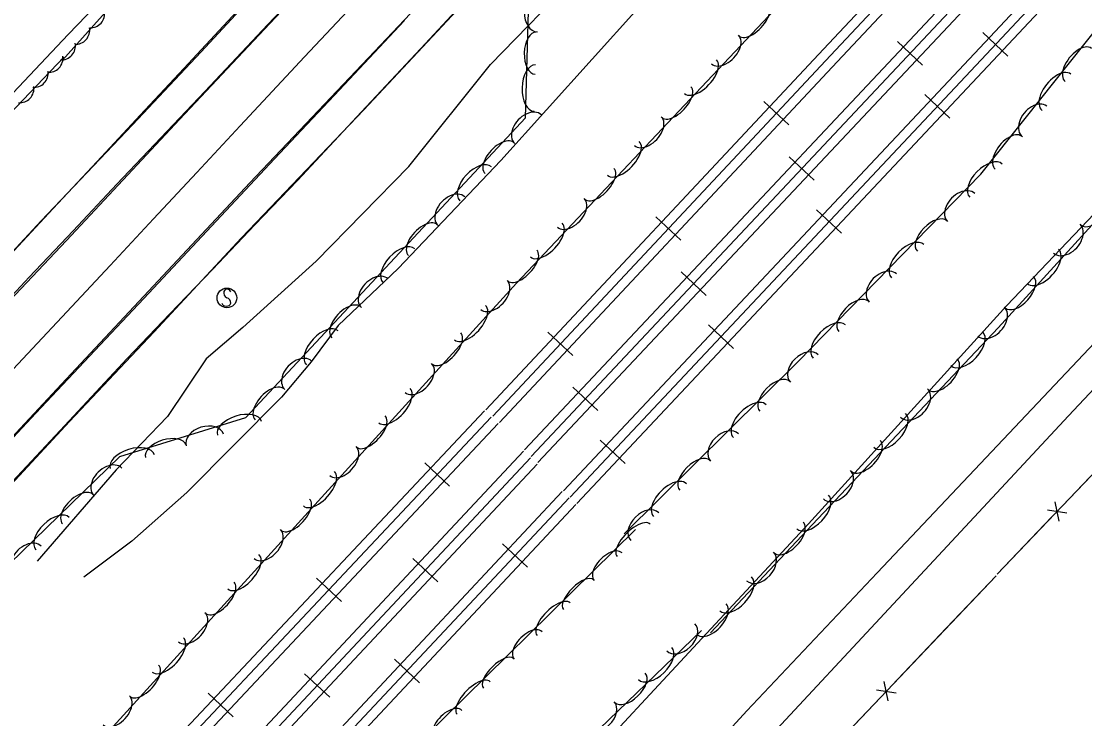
# Model space of a CAD drawing. Extents: x 978516 to 993312, y 1836504 to 1846212.
# Drawn here: x 991688.1 to 991957.3, y 1838707.8 to 1838884.4 of the extents above; entities that cross this region are included whole.
import ezdxf

# ---------------------------------------------------------------- set-up
doc = ezdxf.new("R2010")
doc.units = 0
for name, color, linetype in [('S_EDGE_PAVEMENT', 7, 'Continuous'), ('S_FENCE', 7, 'Continuous'), ('S_PAVEMENT_CROWN', 7, 'Continuous'), ('S_RAILROAD', 7, 'Continuous'), ('S_SHOULDER', 7, 'Continuous'), ('S_SIGN', 7, 'Continuous'), ('S_STREAM', 7, 'Continuous'), ('S_TREE', 7, 'Continuous')]:
    doc.layers.add(name, color=color, linetype=linetype)

msp = doc.modelspace()

# ---------------------------------------------------------------- linework, layer by layer
at = {"layer": 'S_EDGE_PAVEMENT'}
for points in [[(992656.99, 1839543.83), (992635.44, 1839519.78), (992605.8, 1839489.34), (992560.92, 1839443.03), (992517.54, 1839397.61), (992467.5, 1839344.13), (992430.28, 1839305.99), (992370.24, 1839240.83), (992334, 1839203), (992283.93, 1839150.12), (992239.51, 1839101.59), (992184.86, 1839044.79), (992151.93, 1839008.51), (992106.92, 1838960.09), (992043.74, 1838892.4), (991975.88, 1838819.94), (991904.78, 1838744.78), (991871.79, 1838709.82)], [(991746.04, 1838843.49), (991777.58, 1838876.78), (991812.47, 1838913.72), (991845.22, 1838948.85), (991872.6, 1838977.82), (991918.93, 1839027.28), (991954.43, 1839065.03), (991978.19, 1839090.59), (992004.6, 1839118.77), (992039.18, 1839155.47), (992069.66, 1839187.73), (992097.22, 1839217.28), (992125.95, 1839247.95), (992156.55, 1839280.23)], [(991858.22, 1838725.78), (991887.39, 1838757.16), (991937.59, 1838812.42), (991983.49, 1838860.63), (992021.14, 1838901.05), (992075.69, 1838959), (992140.11, 1839028.39), (992193.82, 1839085.75), (992232.01, 1839125.93), (992284.38, 1839180.18)], [(991931.1, 1839075.66), (991911.39, 1839054.68), (991864.37, 1839004.75), (991821.53, 1838958.91), (991785.58, 1838920.48), (991749.71, 1838882.45), (991728.17, 1838859.55)], [(991766.58, 1838900.6), (991750.58, 1838883.63), (991734.58, 1838866.65), (991723.47, 1838854.89), (991712.35, 1838843.12), (991701.24, 1838831.36), (991690.13, 1838819.59), (991681.27, 1838810.18)], [(991785.15, 1838884.6), (991768.71, 1838867.08), (991752.27, 1838849.57), (991741.23, 1838837.79), (991730.19, 1838826.02), (991719.15, 1838814.24), (991708.11, 1838802.47), (991691.85, 1838785.17), (991675.59, 1838767.88)], [(991456.81, 1838570.41), (991482.39, 1838597.77), (991509.39, 1838626.66), (991527.35, 1838645.77), (991569.25, 1838690.99), (991605.73, 1838729.33), (991639.58, 1838765), (991672.05, 1838799.86), (991699.57, 1838828.86), (991728.17, 1838859.55)], [(991746.04, 1838843.49), (991698.33, 1838792.55), (991662.41, 1838754.02), (991629.36, 1838719.16), (991598.85, 1838686.7), (991571.05, 1838657.4), (991537.37, 1838620.87), (991504.84, 1838586.6), (991475.64, 1838555.43)], [(991619, 1838423.36), (991630.2, 1838441.16), (991653.43, 1838482.79), (991676.53, 1838520.74), (991692.11, 1838542.33), (991709.31, 1838562.78), (991757.84, 1838618.11), (991795.59, 1838658.21), (991828.79, 1838694.04), (991858.22, 1838725.78)], [(991871.79, 1838709.82), (991824.61, 1838658.29), (991793.15, 1838625.63), (991745.8, 1838573.38), (991714.08, 1838535.8), (991699.23, 1838517.15), (991680.52, 1838488.09), (991668.35, 1838467.09), (991649.18, 1838432.48), (991638.1, 1838414.83)]]:
    msp.add_lwpolyline(points, dxfattribs=at)
at = {"layer": 'S_FENCE'}
for p, q in [((991950.84, 1838757.84), (991949.86, 1838762.74)), ((991947.88, 1838760.67), (991952.82, 1838759.91)), ((991904.63, 1838715.13), (991909.57, 1838714.38)), ((991907.59, 1838712.3), (991906.6, 1838717.21))]:
    msp.add_line(p, q, dxfattribs=at)
for points in [[(991935.14, 1838744.39), (992008.63, 1838821.22)], [(991951.73, 1838761.73), (991965.56, 1838776.19)], [(991935.14, 1838744.39), (991948.97, 1838758.84)], [(991861.4, 1838630.4), (991864.76, 1838632.28), (991853.55, 1838658.39), (991934.9, 1838744.02)], [(991922.25, 1838730.71), (991934.9, 1838744.02)], [(991908.48, 1838716.2), (991922.25, 1838730.71)], [(991891.94, 1838698.8), (991905.72, 1838713.3)]]:
    msp.add_lwpolyline(points, dxfattribs=at)
at = {"layer": 'S_PAVEMENT_CROWN'}
msp.add_lwpolyline([(991776.19, 1838892.87), (991759.88, 1838875.39), (991743.57, 1838857.91), (991732.6, 1838846.13), (991721.64, 1838834.36), (991710.67, 1838822.58), (991699.71, 1838810.8), (991691.01, 1838801.59), (991682.31, 1838792.39)], dxfattribs=at)
at = {"layer": 'S_RAILROAD'}
for p, q in [((991937.92, 1838875.6), (991931.59, 1838881.53)), ((991933.05, 1838880.16), (991933.13, 1838880.09)), ((991909.94, 1838879.25), (991916.26, 1838873.31)), ((991911.37, 1838877.91), (991911.4, 1838877.88)), ((991936.49, 1838876.94), (991936.46, 1838876.97)), ((991914.8, 1838874.68), (991914.73, 1838874.75)), ((991882.46, 1838858.18), (991876.12, 1838864.11)), ((991923.19, 1838859.91), (991916.87, 1838865.85)), ((991918.32, 1838864.48), (991918.4, 1838864.41)), ((991877.58, 1838862.74), (991877.66, 1838862.67)), ((991921.76, 1838861.25), (991921.73, 1838861.28)), ((991881.02, 1838859.52), (991880.99, 1838859.55)), ((991882.55, 1838850.1), (991888.87, 1838844.16)), ((991883.98, 1838848.75), (991884, 1838848.73)), ((991887.41, 1838845.53), (991887.33, 1838845.6)), ((991895.8, 1838830.75), (991889.48, 1838836.69)), ((991855.12, 1838828.97), (991848.79, 1838834.9)), ((991890.94, 1838835.32), (991891.01, 1838835.25)), ((991850.25, 1838833.53), (991850.32, 1838833.46)), ((991894.37, 1838832.09), (991894.34, 1838832.12)), ((991853.69, 1838830.31), (991853.66, 1838830.34)), ((991855.16, 1838820.94), (991861.48, 1838815)), ((991856.59, 1838819.6), (991856.61, 1838819.57)), ((991860.02, 1838816.37), (991859.94, 1838816.44)), ((991868.42, 1838801.59), (991862.09, 1838807.53)), ((991827.79, 1838799.76), (991821.45, 1838805.69)), ((991822.91, 1838804.32), (991822.99, 1838804.25)), ((991863.55, 1838806.16), (991863.63, 1838806.09)), ((991866.98, 1838802.94), (991866.96, 1838802.96)), ((991826.35, 1838801.11), (991826.33, 1838801.13)), ((991827.77, 1838791.79), (991834.09, 1838785.85)), ((991829.2, 1838790.44), (991829.22, 1838790.42)), ((991832.63, 1838787.22), (991832.55, 1838787.29)), ((991841.03, 1838772.43), (991834.71, 1838778.37)), ((991836.16, 1838777), (991836.24, 1838776.93)), ((991796.58, 1838766.65), (991790.26, 1838772.59)), ((991839.6, 1838773.78), (991839.57, 1838773.8)), ((991791.72, 1838771.22), (991791.79, 1838771.15)), ((991795.15, 1838767.99), (991795.12, 1838768.02)), ((991816.3, 1838746.14), (991809.97, 1838752.06)), ((991811.43, 1838750.7), (991811.5, 1838750.63)), ((991787.22, 1838748.4), (991793.55, 1838742.47)), ((991814.86, 1838747.48), (991814.84, 1838747.5)), ((991788.65, 1838747.06), (991788.68, 1838747.03)), ((991769.2, 1838737.49), (991762.88, 1838743.42)), ((991764.33, 1838742.06), (991764.41, 1838741.98)), ((991792.09, 1838743.84), (991792.01, 1838743.91)), ((991767.77, 1838738.83), (991767.74, 1838738.86)), ((991788.95, 1838716.93), (991782.62, 1838722.86)), ((991784.08, 1838721.5), (991784.16, 1838721.43)), ((991759.88, 1838719.2), (991766.21, 1838713.27)), ((991761.31, 1838717.85), (991761.34, 1838717.83)), ((991787.52, 1838718.28), (991787.49, 1838718.3)), ((991741.82, 1838708.32), (991735.49, 1838714.26)), ((991736.95, 1838712.89), (991737.03, 1838712.82)), ((991764.75, 1838714.63), (991764.67, 1838714.71)), ((991740.38, 1838709.67), (991740.36, 1838709.69))]:
    msp.add_line(p, q, dxfattribs=at)
for points in [[(992030.93, 1839026.03), (991891.25, 1838877.35)], [(992032.63, 1839024.43), (991892.96, 1838875.75)], [(992034.36, 1839022.8), (991894.69, 1838874.12)], [(992056.19, 1839011.48), (991932.02, 1838879.06)], [(992057.89, 1839009.88), (991933.72, 1838877.46)], [(992059.62, 1839008.26), (991935.45, 1838875.83)], [(991815.5, 1838775.86), (991955.67, 1838925.07)], [(991817.23, 1838774.24), (991957.4, 1838923.44)], [(991818.93, 1838772.64), (991959.11, 1838921.84)], [(991891.25, 1838877.35), (991805.77, 1838786.01)], [(991932.02, 1838879.06), (991825.37, 1838765.5)], [(991933.72, 1838877.46), (991827.07, 1838763.9)], [(991934.78, 1838878.58), (991934.76, 1838878.56)], [(991892.96, 1838875.75), (991807.48, 1838784.41)], [(991894.69, 1838874.13), (991809.21, 1838782.79)], [(991935.45, 1838875.83), (991828.8, 1838762.28)], [(991913.08, 1838876.26), (991913.1, 1838876.28)], [(991879.31, 1838861.17), (991879.29, 1838861.15)], [(991920.05, 1838862.9), (991920.03, 1838862.88)], [(991885.69, 1838847.11), (991885.71, 1838847.13)], [(991892.66, 1838833.74), (991892.64, 1838833.72)], [(991851.97, 1838831.96), (991851.96, 1838831.94)], [(991858.3, 1838817.95), (991858.32, 1838817.97)], [(991865.27, 1838804.58), (991865.25, 1838804.56)], [(991824.64, 1838802.75), (991824.62, 1838802.73)], [(991830.91, 1838788.8), (991830.93, 1838788.82)], [(991805.41, 1838785.8), (991729.73, 1838705.21)], [(991807.11, 1838784.2), (991731.44, 1838703.61)], [(991808.84, 1838782.58), (991733.17, 1838701.98)], [(991720.3, 1838674.05), (991815.31, 1838775.52)], [(991837.89, 1838775.42), (991837.87, 1838775.4)], [(991722.03, 1838672.43), (991817.04, 1838773.9)], [(991723.73, 1838670.83), (991818.75, 1838772.3)], [(991793.44, 1838769.64), (991793.42, 1838769.62)], [(991825.1, 1838765.3), (991756.88, 1838692.45)], [(991826.8, 1838763.7), (991758.59, 1838690.85)], [(991828.54, 1838762.08), (991760.32, 1838689.23)], [(991813.15, 1838749.12), (991813.13, 1838749.1)], [(991790.36, 1838745.41), (991790.38, 1838745.43)], [(991766.06, 1838740.48), (991766.04, 1838740.46)], [(991785.81, 1838719.92), (991785.79, 1838719.9)], [(991763.02, 1838716.21), (991763.04, 1838716.23)], [(991738.67, 1838711.31), (991738.65, 1838711.29)]]:
    msp.add_lwpolyline(points, dxfattribs=at)
at = {"layer": 'S_SHOULDER'}
for points in [[(991749.45, 1838835.42), (991774.88, 1838861.98), (991805.85, 1838895.14), (991839.35, 1838930.19), (991863.5, 1838956.55), (991898.26, 1838993.25), (991927.08, 1839024.83), (991955.45, 1839054.93), (991988.97, 1839090.45), (992022.77, 1839126.13), (992048.8, 1839154), (992080.53, 1839187.74), (992112.17, 1839221.22), (992133.72, 1839244.47), (992175.7, 1839289.23)], [(991924.87, 1839081.53), (991917.01, 1839073.16), (991907.34, 1839062.74), (991897.67, 1839052.31), (991884.66, 1839038.2), (991871.64, 1839024.08), (991861.46, 1839013.29), (991851.27, 1839002.49), (991841.09, 1838991.7), (991830.9, 1838980.91), (991821.96, 1838971.45), (991813.02, 1838961.98), (991804.08, 1838952.52), (991795.14, 1838943.06), (991786.49, 1838933.79), (991777.84, 1838924.52), (991769.2, 1838915.25), (991760.55, 1838905.98), (991744.9, 1838889.22), (991729.26, 1838872.45), (991718.24, 1838860.62), (991707.23, 1838848.79), (991696.21, 1838836.96), (991685.19, 1838825.12)], [(991925.35, 1839081.04), (991903.6, 1839057.97), (991853.1, 1839004.57), (991788.23, 1838935.51), (991733.71, 1838876.69), (991716.27, 1838858.22)], [(991960.16, 1839060.22), (991948.71, 1839047.92), (991937.25, 1839035.62), (991925.79, 1839023.33), (991910.56, 1839007.04), (991895.33, 1838990.75), (991886.63, 1838981.46), (991877.93, 1838972.18), (991869.23, 1838962.9), (991860.53, 1838953.61), (991851.22, 1838943.78), (991841.92, 1838933.95), (991832.61, 1838924.12), (991823.31, 1838914.29), (991806.87, 1838896.54), (991790.43, 1838878.79), (991774.25, 1838861.45), (991758.07, 1838844.11), (991747.29, 1838832.84), (991736.52, 1838821.57), (991725.75, 1838810.29), (991714.97, 1838799.02), (991697.97, 1838780.82), (991680.97, 1838762.63)], [(991716.27, 1838858.22), (991693.22, 1838833.87), (991666.57, 1838805.27), (991634.7, 1838771.39), (991606.6, 1838741.81), (991587.1, 1838722.17), (991545.81, 1838679.73), (991514.58, 1838645.22), (991492.73, 1838621.4), (991466.21, 1838592.52), (991451.64, 1838576.93)], [(991481.77, 1838550.64), (991512.49, 1838583.3), (991540.49, 1838613.66), (991564.31, 1838638.85), (991595.13, 1838671.09), (991628.38, 1838706.87), (991645.99, 1838725.21), (991676.99, 1838757.95), (991700.31, 1838783.09), (991721.71, 1838805.72), (991743.86, 1838829.58), (991749.45, 1838835.42)]]:
    msp.add_lwpolyline(points, dxfattribs=at)
at = {"layer": 'S_SIGN'}
msp.add_circle((991740.2, 1838814.37), 2.49, dxfattribs=at)
for centre, radius, start, end in [((991740.88, 1838815.7), 1.5, 167.1196, 241.9813), ((991740.27, 1838815.64), 0.95, 16.5258, 156.8957), ((991740.04, 1838813.55), 1.28, 204.641, 335.359), ((991739.78, 1838813.03), 1.4, 358.6529, 73.7063)]:
    msp.add_arc(centre, radius, start, end, dxfattribs=at)
at = {"layer": 'S_STREAM'}
for points in [[(991700.05, 1838881.02), (991734.5, 1838916.92), (991772.03, 1838956.04), (991810.22, 1838997.46), (991843.51, 1839029.65), (991884.39, 1839073.09), (991925.68, 1839118.37), (991955.91, 1839151.2), (991987.67, 1839184.68), (992012.96, 1839212.49), (992042.55, 1839244.08), (992058.5, 1839262.12), (992076.63, 1839285.42), (992095.03, 1839307.77), (992120.76, 1839332.49), (992142.44, 1839353.14)], [(991762.8, 1838823.65), (991786.25, 1838847.64), (991806.95, 1838873.44), (991829.09, 1838896.3), (991860.49, 1838929.54), (991897.08, 1838971.06), (991932.13, 1839008.16), (991968.33, 1839047.8), (992010.07, 1839089.26), (992044.73, 1839125.22), (992078.48, 1839160.85), (992107.27, 1839190.04), (992132.53, 1839216.63), (992171.75, 1839251.73)], [(992135.58, 1839200.08), (992112.39, 1839178.44), (992097.39, 1839162.09), (992081.72, 1839146.13), (992025.68, 1839082.44), (992019.36, 1839069.6), (992000.36, 1839052.6), (991976.85, 1839034.05), (991954.1, 1839009.58), (991904.06, 1838952.99), (991885.71, 1838933.73), (991844.2, 1838887.67), (991809.51, 1838849.16), (991783.54, 1838821.82), (991768.33, 1838807.36)], [(991700.05, 1838881.02), (991659.48, 1838838.14), (991634.29, 1838810.85), (991602.01, 1838776.87), (991570.38, 1838742.82), (991562.82, 1838733.59)], [(992034.35, 1838867.71), (991988.82, 1838822.43), (991953.23, 1838784.52), (991912.32, 1838740.5), (991872.6, 1838697.8), (991851.48, 1838675.32), (991840.59, 1838661.56)], [(991762.8, 1838823.65), (991744.25, 1838806.84), (991734.91, 1838798.94), (991725.13, 1838784.32), (991712.15, 1838770.83), (991692.16, 1838747.72)], [(991768.33, 1838807.36), (991761.54, 1838798.16), (991754.02, 1838789.24), (991730.06, 1838765.12), (991716.15, 1838752.79), (991703.94, 1838743.61)]]:
    msp.add_lwpolyline(points, dxfattribs=at)
at = {"layer": 'S_TREE'}
for points in [[(992161.64, 1839359.77), (992146.36, 1839343.98), (992114.34, 1839313.1), (992068.74, 1839266.02), (992031.35, 1839225.68), (991970.62, 1839163), (991929.52, 1839118.55), (991886.72, 1839073.44), (991836.77, 1839019.62), (991780.59, 1838962.72), (991723.1, 1838902.04), (991698.61, 1838874.58)], [(992233.09, 1839129.08), (992227.12, 1839110.7), (992199.54, 1839086.38), (992157.49, 1839043.98), (992136.74, 1839028.67), (992132.99, 1839011.84), (992129.22, 1838995.15), (992124.38, 1838980.94), (992106.74, 1838972.26), (992093.56, 1838974.48), (992083.71, 1838973.38), (992075.14, 1838963.83), (992071.46, 1838949.96), (992057.77, 1838928.26), (992041.55, 1838912.03), (992029.65, 1838903.1), (992015.88, 1838893.29), (992005.69, 1838879.63), (991987.46, 1838863.23), (991976.87, 1838852.18), (991935.4, 1838806.75), (991888.4, 1838757), (991862.64, 1838729.58)], [(991840.78, 1838754.66), (991884.77, 1838798.24), (991931.01, 1838845.7), (991968.64, 1838893.01), (992015.32, 1838945.1), (992058.33, 1838989.14), (992096.79, 1839030.78), (992134.52, 1839070.98), (992184.41, 1839118.51)], [(991493.26, 1838536.17), (991578.55, 1838626.35), (991654.1, 1838716.88), (991713.11, 1838774.16), (991744.99, 1838784.07), (991815.81, 1838859.94), (991816.53, 1838886.99), (991861.97, 1838935.67), (991889.69, 1838945.79), (991911.91, 1838973.15)], [(991929.76, 1838941.43), (991813.48, 1838818.13), (991696.96, 1838689.98), (991583.05, 1838571.46), (991519.67, 1838503.08)], [(991698.93, 1838875.31), (991606.28, 1838778.21), (991562.44, 1838733.88), (991541.44, 1838737.13), (991561.25, 1838769.19), (991627.58, 1838836.86), (991678.19, 1838893.75)], [(991575.9, 1838477.68), (991633.08, 1838536.44), (991725.15, 1838633.51), (991784.28, 1838697.34), (991843.59, 1838755.72)], [(991860.31, 1838730.14), (991768.97, 1838641.99), (991682.77, 1838531.4), (991600.96, 1838449.93)]]:
    msp.add_lwpolyline(points, dxfattribs=at)
for centre, major_axis, ratio, start_param, end_param in [((991818.91, 1838886.65), (-0.13, -4.95), 0.685265, 3.141593, 6.283185), ((991873.5, 1838884.6), (3.67, 3.88), 0.492949, 3.14445, 6.286043), ((991705.62, 1838886.38), (1.86, 3.13), 0.999314, 3.633445, 5.406646), ((991701.83, 1838882.19), (1.86, 3.13), 0.999314, 3.633445, 5.406646), ((991818.37, 1838876.35), (-0.14, -5.34), 0.540663, 3.141593, 6.283185), ((991866.26, 1838877.26), (3.41, 3.6), 0.624786, 3.14609, 6.287683), ((991698.23, 1838878.26), (1.86, 3.13), 0.999314, 3.633445, 5.406646), ((991955.71, 1838873.35), (-3.33, -4.18), 0.540781, 3.143024, 6.284617), ((991695.06, 1838875.1), (3.22, 1.7), 0.999708, 4.150001, 5.923202), ((991860.08, 1838870.37), (4.03, 4.26), 0.501501, 3.144533, 6.286126), ((991691.32, 1838871.3), (3.22, 1.7), 0.999708, 4.150001, 5.923202), ((991818.13, 1838867.49), (-0.16, -5.87), 0.550043, 3.141593, 6.283185), ((991950.2, 1838866.42), (-3.65, -4.59), 0.550163, 3.14307, 6.284663), ((991687.73, 1838867.42), (3.22, 1.7), 0.999708, 4.150001, 5.923202), ((991854, 1838863.91), (3.67, 3.88), 0.492949, 3.14445, 6.286043), ((991944.65, 1838859.02), (-3.09, -3.87), 0.685413, 3.144014, 6.285607), ((991816.42, 1838857.11), (-3.38, -3.62), 0.685234, 3.141588, 6.283181), ((991846.75, 1838856.58), (3.41, 3.6), 0.624786, 3.14609, 6.287683), ((991938.03, 1838851.12), (-3.33, -4.18), 0.540781, 3.143024, 6.284617), ((991809.2, 1838849.75), (-3.65, -3.91), 0.540639, 3.14159, 6.283183), ((991840.57, 1838849.68), (4.03, 4.26), 0.501501, 3.144533, 6.286126), ((991803.15, 1838843.27), (-4, -4.29), 0.550019, 3.14159, 6.283182), ((991834.49, 1838843.23), (3.67, 3.88), 0.492949, 3.14445, 6.286043), ((991932.36, 1838844.04), (-4.1, -4.2), 0.549597, 3.141751, 6.283343), ((991926.08, 1838837.23), (-3.46, -3.55), 0.68471, 3.141851, 6.283444), ((991797.02, 1838836.32), (-3.38, -3.62), 0.685234, 3.141588, 6.283181), ((991827.25, 1838835.9), (3.41, 3.6), 0.624786, 3.14609, 6.287683), ((991959.95, 1838836.79), (3.6, 3.95), 0.540641, 3.141521, 6.283113), ((991789.8, 1838828.97), (-3.65, -3.91), 0.540639, 3.14159, 6.283183), ((991918.7, 1838830.03), (-3.73, -3.83), 0.540225, 3.141746, 6.283338), ((991821.07, 1838829), (4.03, 4.26), 0.501501, 3.144533, 6.286126), ((991952.81, 1838829.36), (3.34, 3.66), 0.685237, 3.141471, 6.283064), ((991912.52, 1838823.68), (-4.1, -4.2), 0.549597, 3.141751, 6.283343), ((991783.75, 1838822.49), (-4, -4.29), 0.550019, 3.14159, 6.283182), ((991814.98, 1838822.55), (3.67, 3.88), 0.492949, 3.14445, 6.286043), ((991946.76, 1838822.34), (3.96, 4.33), 0.55002, 3.141518, 6.283111), ((991906.24, 1838816.87), (-3.46, -3.55), 0.68471, 3.141851, 6.283444), ((991777.62, 1838815.54), (-3.38, -3.62), 0.685234, 3.141588, 6.283181), ((991807.8, 1838815.11), (3.34, 3.66), 0.624841, 3.146429, 6.288022), ((991940.78, 1838815.79), (3.6, 3.95), 0.540641, 3.141521, 6.283113), ((991770.4, 1838808.19), (-3.65, -3.91), 0.540639, 3.14159, 6.283183), ((991801.74, 1838808.1), (3.95, 4.34), 0.501546, 3.144754, 6.286347), ((991898.86, 1838809.67), (-3.73, -3.83), 0.540225, 3.141746, 6.283338), ((991933.64, 1838808.36), (3.34, 3.66), 0.685237, 3.141471, 6.283064), ((991764.35, 1838801.7), (-4, -4.29), 0.550019, 3.14159, 6.283182), ((991892.68, 1838803.32), (-4.1, -4.2), 0.549597, 3.141751, 6.283343), ((991795.78, 1838801.54), (3.6, 3.95), 0.492993, 3.144665, 6.286258), ((991927.5, 1838801.48), (4.03, 4.27), 0.550069, 3.141412, 6.283004), ((991758.22, 1838794.76), (-3.38, -3.62), 0.685234, 3.141588, 6.283181), ((991886.37, 1838796.48), (-3.52, -3.49), 0.684702, 3.141715, 6.283307), ((991921.41, 1838795.04), (3.67, 3.89), 0.540689, 3.141417, 6.28301), ((991788.67, 1838794.08), (3.34, 3.66), 0.624841, 3.146429, 6.288022), ((991878.87, 1838789.41), (-3.8, -3.76), 0.540219, 3.141665, 6.283257), ((991751, 1838787.4), (-3.65, -3.91), 0.540639, 3.14159, 6.283183), ((991782.62, 1838787.07), (3.95, 4.34), 0.501546, 3.144754, 6.286347), ((991914.15, 1838787.72), (3.4, 3.6), 0.685298, 3.141296, 6.282889), ((991872.57, 1838783.17), (-4.17, -4.13), 0.549591, 3.141667, 6.28326), ((991743.39, 1838781.35), (-5.6, -1.74), 0.550035, 3.141593, 6.283185), ((991776.65, 1838780.51), (3.6, 3.95), 0.492993, 3.144665, 6.286258), ((991907.98, 1838780.81), (4.03, 4.27), 0.550069, 3.141412, 6.283004), ((991734.63, 1838778.35), (-4.73, -1.47), 0.685255, 3.141593, 6.283185), ((991866.17, 1838776.47), (-3.52, -3.49), 0.684702, 3.141715, 6.283307), ((991724.71, 1838775.54), (-5.11, -1.59), 0.540656, 3.141593, 6.283185), ((991901.89, 1838774.37), (3.67, 3.89), 0.540689, 3.141417, 6.28301), ((991716.25, 1838772.91), (-5.6, -1.74), 0.550035, 3.141593, 6.283185), ((991769.55, 1838773.04), (3.34, 3.66), 0.624841, 3.146429, 6.288022), ((991710.01, 1838767.83), (-3.56, -3.45), 0.685472, 3.142099, 6.283692), ((991858.67, 1838769.4), (-3.8, -3.76), 0.540219, 3.141665, 6.283257), ((991763.49, 1838766.03), (3.95, 4.34), 0.501546, 3.144754, 6.286347), ((991894.63, 1838767.06), (3.4, 3.6), 0.685298, 3.141296, 6.282889), ((991852.37, 1838763.16), (-4.17, -4.13), 0.549591, 3.141667, 6.28326), ((991702.44, 1838760.84), (-3.84, -3.72), 0.540827, 3.141892, 6.283485), ((991888.46, 1838760.15), (4.03, 4.27), 0.550069, 3.141412, 6.283004), ((991757.53, 1838759.47), (3.6, 3.95), 0.492993, 3.144665, 6.286258), ((991845.98, 1838756.46), (-3.52, -3.49), 0.684702, 3.141715, 6.283307), ((991696.08, 1838754.67), (-4.21, -4.09), 0.55021, 3.141902, 6.283494), ((991750.42, 1838752.01), (3.34, 3.66), 0.624841, 3.146429, 6.288022), ((991843.15, 1838752.95), (-4.16, -4.13), 0.431584, 3.131249, 6.272842), ((991882.38, 1838753.69), (3.66, 3.9), 0.540641, 3.141524, 6.283117), ((991689.62, 1838748.03), (-3.56, -3.45), 0.685472, 3.142099, 6.283692), ((991836.69, 1838746.31), (-3.5, -3.5), 0.537648, 3.126843, 6.268436), ((991744.37, 1838745), (3.95, 4.34), 0.501546, 3.144754, 6.286347), ((991875.13, 1838746.36), (3.39, 3.61), 0.685236, 3.141477, 6.283069), ((991738.4, 1838738.44), (3.6, 3.95), 0.492993, 3.144665, 6.286258), ((991829.21, 1838739.23), (-3.79, -3.77), 0.424226, 3.131504, 6.273096), ((991868.98, 1838739.43), (4.02, 4.28), 0.55002, 3.141522, 6.283114), ((991822.89, 1838733.01), (-4.16, -4.13), 0.431584, 3.131249, 6.272842), ((991862.91, 1838732.97), (3.66, 3.9), 0.540641, 3.141524, 6.283117), ((991731.3, 1838730.97), (3.34, 3.66), 0.624841, 3.146429, 6.288022), ((991855.1, 1838728.41), (3.57, 3.44), 0.682618, 3.141593, 6.283185), ((991816.44, 1838726.37), (-3.5, -3.5), 0.537648, 3.126843, 6.268436), ((991725.25, 1838723.96), (3.95, 4.34), 0.501546, 3.144754, 6.286347), ((991808.95, 1838719.29), (-3.79, -3.77), 0.424226, 3.131504, 6.273096), ((991848.61, 1838721.79), (4.22, 4.08), 0.547918, 3.141593, 6.283185), ((991719.28, 1838717.4), (3.6, 3.95), 0.492993, 3.144665, 6.286258), ((991802.64, 1838713.07), (-4.16, -4.13), 0.431584, 3.131249, 6.272842), ((991842.23, 1838715.63), (3.85, 3.71), 0.538574, 3.141593, 6.283185), ((991712.17, 1838709.94), (3.34, 3.66), 0.624841, 3.146429, 6.288022), ((991796.18, 1838706.43), (-3.5, -3.5), 0.537648, 3.126843, 6.268436), ((991834.64, 1838708.66), (3.57, 3.44), 0.682618, 3.141593, 6.283185)]:
    msp.add_ellipse(centre, major_axis=major_axis, ratio=ratio, start_param=start_param, end_param=end_param, dxfattribs=at)

doc.saveas('drawing.dxf')
